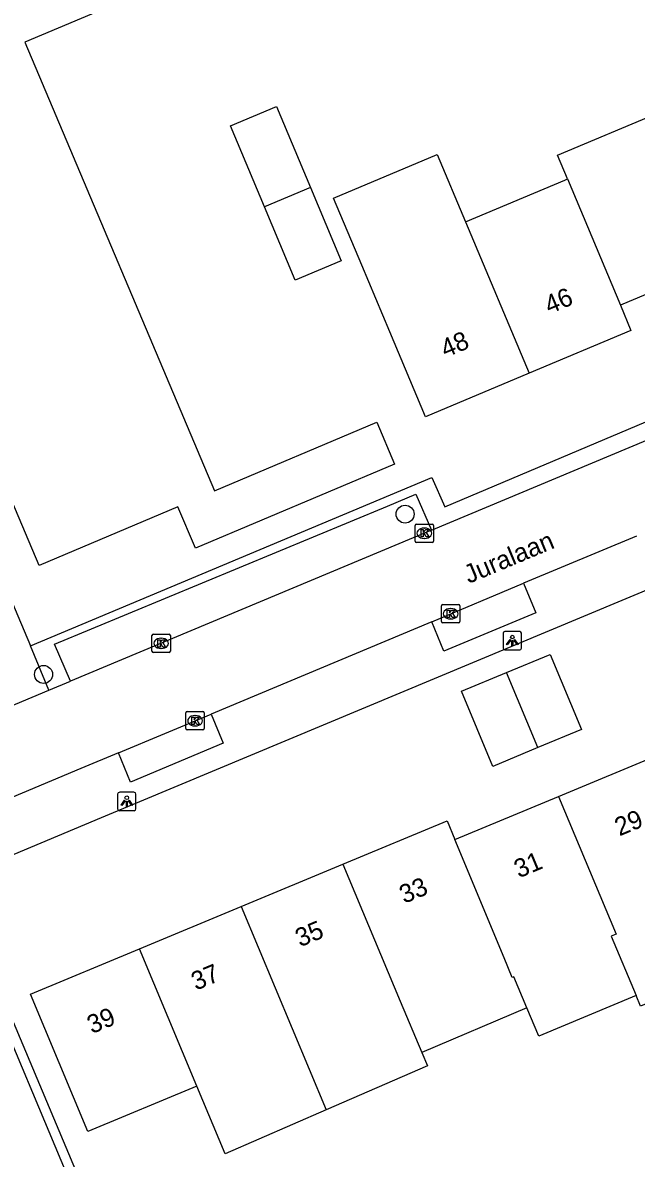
# Model space of a CAD drawing. Extents: x 157767 to 159171, y 387842 to 389425.
# Drawn here: x 158884.5 to 158917.8, y 388308.2 to 388369.9 of the extents above; entities that cross this region are included whole.
import ezdxf

# ---------------------------------------------------------------- set-up
doc = ezdxf.new("R2010")
doc.units = 0
for name, color, linetype in [('IMGEO_Boom', 7, 'Continuous'), ('IMGEO_Kolk', 7, 'Continuous'), ('IMGEO_Lichtpunt', 7, 'Continuous'), ('IMGEO_Openbare_ruimte_label', 7, 'Continuous'), ('IMGEO_Pand', 7, 'Continuous'), ('IMGEO_Pand_nummerreeks', 7, 'Continuous'), ('IMGEO_Rijbaan_lokaal_open', 7, 'Continuous'), ('IMGEO_Voetpad_open', 7, 'Continuous')]:
    doc.layers.add(name, color=color, linetype=linetype)

msp = doc.modelspace()

# ---------------------------------------------------------------- linework, layer by layer
at = {"layer": 'IMGEO_Boom'}
for centre in [(158905.24, 388343.225), (158885.605, 388334.514)]:
    msp.add_circle(centre, 0.489, dxfattribs=at)
at = {"layer": 'IMGEO_Kolk'}
for p, q in [((158905.859, 388342.686), (158906.711, 388342.686)), ((158905.784, 388341.76), (158905.784, 388342.612)), ((158906.272, 388342.466), (158906.297, 388342.466)), ((158906.785, 388342.612), (158906.785, 388341.76)), ((158906.711, 388341.686), (158905.859, 388341.686)), ((158906.295, 388341.906), (158906.27, 388341.906)), ((158907.21, 388337.387), (158907.21, 388338.239)), ((158907.285, 388338.313), (158908.137, 388338.313)), ((158907.698, 388338.093), (158907.723, 388338.093)), ((158908.211, 388338.239), (158908.211, 388337.387)), ((158908.137, 388337.313), (158907.285, 388337.313)), ((158907.721, 388337.533), (158907.696, 388337.533)), ((158891.49, 388335.779), (158891.49, 388336.631)), ((158891.565, 388336.705), (158892.417, 388336.705)), ((158891.978, 388336.485), (158892.003, 388336.485)), ((158892.491, 388336.631), (158892.491, 388335.779)), ((158892.001, 388335.925), (158891.976, 388335.925)), ((158892.417, 388335.705), (158891.565, 388335.705)), ((158893.334, 388331.574), (158893.334, 388332.426)), ((158893.409, 388332.5), (158894.261, 388332.5)), ((158893.822, 388332.28), (158893.847, 388332.28)), ((158894.335, 388332.426), (158894.335, 388331.574)), ((158893.845, 388331.72), (158893.82, 388331.72)), ((158894.261, 388331.5), (158893.409, 388331.5))]:
    msp.add_line(p, q, dxfattribs=at)
for points in [[(158905.859, 388342.686), (158906.711, 388342.686)], [(158905.784, 388341.76), (158905.784, 388342.612)], [(158906.105, 388342.386), (158906.228, 388342.386), (158906.228, 388342.235), (158906.358, 388342.386), (158906.522, 388342.386), (158906.376, 388342.235), (158906.529, 388341.986), (158906.377, 388341.986), (158906.292, 388342.15), (158906.228, 388342.083), (158906.228, 388341.986), (158906.105, 388341.986), (158906.105, 388342.386)], [(158906.785, 388342.612), (158906.785, 388341.76)], [(158906.711, 388341.686), (158905.859, 388341.686)], [(158907.21, 388337.387), (158907.21, 388338.239)], [(158907.285, 388338.313), (158908.137, 388338.313)], [(158907.531, 388338.013), (158907.654, 388338.013), (158907.654, 388337.862), (158907.784, 388338.013), (158907.948, 388338.013), (158907.802, 388337.862), (158907.955, 388337.613), (158907.803, 388337.613), (158907.718, 388337.777), (158907.654, 388337.71), (158907.654, 388337.613), (158907.531, 388337.613), (158907.531, 388338.013)], [(158908.211, 388338.239), (158908.211, 388337.387)], [(158908.137, 388337.313), (158907.285, 388337.313)], [(158891.49, 388335.779), (158891.49, 388336.631)], [(158891.565, 388336.705), (158892.417, 388336.705)], [(158892.491, 388336.631), (158892.491, 388335.779)], [(158891.811, 388336.405), (158891.934, 388336.405), (158891.934, 388336.254), (158892.064, 388336.405), (158892.228, 388336.405), (158892.082, 388336.254), (158892.235, 388336.005), (158892.083, 388336.005), (158891.998, 388336.169), (158891.934, 388336.102), (158891.934, 388336.005), (158891.811, 388336.005), (158891.811, 388336.405)], [(158892.417, 388335.705), (158891.565, 388335.705)], [(158893.334, 388331.574), (158893.334, 388332.426)], [(158893.409, 388332.5), (158894.261, 388332.5)], [(158893.655, 388332.2), (158893.778, 388332.2), (158893.778, 388332.049), (158893.908, 388332.2), (158894.072, 388332.2), (158893.926, 388332.049), (158894.079, 388331.8), (158893.927, 388331.8), (158893.842, 388331.964), (158893.778, 388331.897), (158893.778, 388331.8), (158893.655, 388331.8), (158893.655, 388332.2)], [(158894.335, 388332.426), (158894.335, 388331.574)], [(158894.261, 388331.5), (158893.409, 388331.5)]]:
    msp.add_lwpolyline(points, dxfattribs=at)
for centre, start, end in [((158905.861, 388342.61), 91.55205, 178.44795), ((158905.861, 388342.61), 91.55205, 178.44795), ((158906.709, 388342.61), 1.55205, 88.44795), ((158906.709, 388342.61), 1.55205, 88.44795), ((158905.861, 388341.762), 181.55205, 268.44795), ((158905.861, 388341.762), 181.55205, 268.44795), ((158906.709, 388341.762), 271.55205, 358.44795), ((158906.709, 388341.762), 271.55205, 358.44795), ((158907.287, 388338.237), 91.55205, 178.44795), ((158907.287, 388338.237), 91.55205, 178.44795), ((158908.135, 388338.237), 1.55205, 88.44795), ((158908.135, 388338.237), 1.55205, 88.44795), ((158907.287, 388337.389), 181.55205, 268.44795), ((158907.287, 388337.389), 181.55205, 268.44795), ((158908.135, 388337.389), 271.55205, 358.44795), ((158908.135, 388337.389), 271.55205, 358.44795), ((158891.567, 388336.629), 91.55205, 178.44795), ((158891.567, 388336.629), 91.55205, 178.44795), ((158892.415, 388336.629), 1.55205, 88.44795), ((158892.415, 388336.629), 1.55205, 88.44795), ((158891.567, 388335.781), 181.55205, 268.44795), ((158891.567, 388335.781), 181.55205, 268.44795), ((158892.415, 388335.781), 271.55205, 358.44795), ((158892.415, 388335.781), 271.55205, 358.44795), ((158893.411, 388332.424), 91.55205, 178.44795), ((158893.411, 388332.424), 91.55205, 178.44795), ((158894.259, 388332.424), 1.55205, 88.44795), ((158894.259, 388332.424), 1.55205, 88.44795), ((158893.411, 388331.576), 181.55205, 268.44795), ((158893.411, 388331.576), 181.55205, 268.44795), ((158894.259, 388331.576), 271.55205, 358.44795), ((158894.259, 388331.576), 271.55205, 358.44795)]:
    msp.add_arc(centre, 0.0765, start, end, dxfattribs=at)
for centre, major_axis, ratio, start_param, end_param in [((158906.271, 388342.186), (-0.387, 0.002), 0.722429, 4.712389, 7.853982), ((158906.296, 388342.186), (-0.39, 0.002), 0.717154, 1.570796, 4.712389), ((158907.697, 388337.813), (-0.387, 0.002), 0.722429, 4.712389, 7.853982), ((158907.722, 388337.813), (-0.39, 0.002), 0.717154, 1.570796, 4.712389), ((158891.977, 388336.205), (-0.387, 0.002), 0.722429, 4.712389, 7.853982), ((158892.002, 388336.205), (-0.39, 0.002), 0.717154, 1.570796, 4.712389), ((158893.821, 388332), (-0.387, 0.002), 0.722429, 4.712389, 7.853982), ((158893.846, 388332), (-0.39, 0.002), 0.717154, 1.570796, 4.712389)]:
    msp.add_ellipse(centre, major_axis=major_axis, ratio=ratio, start_param=start_param, end_param=end_param, dxfattribs=at)
at = {"layer": 'IMGEO_Lichtpunt'}
for p, q in [((158910.562, 388336.75), (158910.562, 388335.943)), ((158910.562, 388336.75), (158910.562, 388335.943)), ((158911.464, 388336.845), (158910.656, 388336.845)), ((158911.464, 388336.845), (158910.656, 388336.845)), ((158911.558, 388335.943), (158911.558, 388336.75)), ((158911.558, 388335.943), (158911.558, 388336.75)), ((158910.656, 388335.849), (158911.464, 388335.849)), ((158910.656, 388335.849), (158911.464, 388335.849)), ((158889.626, 388328.015), (158889.626, 388327.208)), ((158889.626, 388328.015), (158889.626, 388327.208)), ((158890.528, 388328.11), (158889.72, 388328.11)), ((158890.528, 388328.11), (158889.72, 388328.11)), ((158890.622, 388327.208), (158890.622, 388328.015)), ((158890.622, 388327.208), (158890.622, 388328.015)), ((158889.72, 388327.114), (158890.528, 388327.114)), ((158889.72, 388327.114), (158890.528, 388327.114))]:
    msp.add_line(p, q, dxfattribs=at)
for points in [[(158910.936, 388336.414), (158910.975, 388336.386), (158910.787, 388336.124), (158910.749, 388336.151), (158910.936, 388336.414)], [(158911.038, 388336.366), (158911.085, 388336.366), (158911.085, 388336.044), (158911.038, 388336.044), (158911.038, 388336.366)], [(158911.148, 388336.386), (158911.186, 388336.413), (158911.373, 388336.151), (158911.334, 388336.123), (158911.148, 388336.386)], [(158890, 388327.679), (158890.039, 388327.651), (158889.851, 388327.389), (158889.813, 388327.416), (158890, 388327.679)], [(158890.102, 388327.631), (158890.149, 388327.631), (158890.149, 388327.309), (158890.102, 388327.309), (158890.102, 388327.631)], [(158890.212, 388327.651), (158890.25, 388327.678), (158890.437, 388327.416), (158890.398, 388327.388), (158890.212, 388327.651)]]:
    msp.add_lwpolyline(points, dxfattribs=at)
for centre in [(158911.061, 388336.548), (158890.125, 388327.813)]:
    msp.add_circle(centre, 0.0994, dxfattribs=at)
for centre, start, end in [((158910.656, 388336.75), 90, 180), ((158910.656, 388336.75), 90, 180), ((158911.464, 388336.75), 0, 90), ((158911.464, 388336.75), 0, 90), ((158910.656, 388335.943), 180, 270), ((158910.656, 388335.943), 180, 270), ((158911.464, 388335.943), 270, 0), ((158911.464, 388335.943), 270, 360), ((158889.72, 388328.015), 90, 180), ((158889.72, 388328.015), 90, 180), ((158890.528, 388328.015), 0, 90), ((158890.528, 388328.015), 0, 90), ((158889.72, 388327.208), 180, 270), ((158889.72, 388327.208), 180, 270), ((158890.528, 388327.208), 270, 0), ((158890.528, 388327.208), 270, 360)]:
    msp.add_arc(centre, 0.0946, start, end, dxfattribs=at)
at = {"layer": 'IMGEO_Pand'}
for points in [[(158884.156, 388371.409), (158892.445, 388374.91), (158893.417, 388372.607), (158884.594, 388368.881), (158894.893, 388344.493), (158903.706, 388348.215), (158904.663, 388345.949), (158893.85, 388341.383), (158892.902, 388343.626), (158885.364, 388340.443), (158883.881, 388343.954), (158882.795, 388343.494), (158875.426, 388360.972)], [(158897.603, 388359.922), (158895.754, 388364.323), (158898.248, 388365.371), (158900.097, 388360.97)], [(158914.05, 388361.438), (158913.507, 388362.731), (158919.033, 388365.053)], [(158911.978, 388350.887), (158906.343, 388348.52), (158904.406, 388353.13), (158902.886, 388356.748), (158901.35, 388360.403), (158906.988, 388362.771), (158908.523, 388359.116)], [(158908.523, 388359.116), (158913.91, 388361.379), (158914.05, 388361.438)], [(158914.05, 388361.438), (158916.93, 388354.579)], [(158900.097, 388360.97), (158901.768, 388356.993), (158899.274, 388355.945), (158897.603, 388359.922)], [(158900.097, 388360.97), (158897.603, 388359.922)], [(158908.523, 388359.116), (158911.978, 388350.887)], [(158922.456, 388356.901), (158917.057, 388354.633), (158916.93, 388354.579)], [(158916.93, 388354.579), (158917.505, 388353.209), (158911.978, 388350.887)], [(158910.743, 388334.619), (158913.112, 388335.607), (158914.816, 388331.524), (158912.452, 388330.538)], [(158912.452, 388330.538), (158910.01, 388329.519), (158908.306, 388333.602), (158910.743, 388334.619)], [(158912.452, 388330.538), (158910.743, 388334.619)], [(158913.563, 388327.883), (158919.09, 388330.189)], [(158907.943, 388325.538), (158913.563, 388327.883)], [(158913.563, 388327.883), (158916.696, 388320.401), (158916.437, 388320.293), (158917.785, 388317.063)], [(158901.859, 388324.21), (158907.514, 388326.569), (158907.943, 388325.538)], [(158911.852, 388316.403), (158911.149, 388318.086), (158911.057, 388318.048), (158910.615, 388319.111), (158907.943, 388325.538)], [(158896.335, 388321.905), (158901.859, 388324.21)], [(158901.859, 388324.21), (158904.969, 388316.755), (158906.154, 388313.974)], [(158890.809, 388319.6), (158896.335, 388321.905)], [(158896.335, 388321.905), (158900.951, 388310.849)], [(158893.925, 388312.148), (158888.012, 388309.681), (158884.902, 388317.135), (158890.809, 388319.6)], [(158893.925, 388312.148), (158890.809, 388319.6)], [(158923.816, 388318.9), (158918.027, 388316.484), (158917.785, 388317.063)], [(158917.785, 388317.063), (158912.497, 388314.857), (158911.852, 388316.403)], [(158911.852, 388316.403), (158906.154, 388313.974)], [(158906.154, 388313.974), (158906.462, 388313.252), (158900.951, 388310.849)], [(158900.951, 388310.849), (158895.468, 388308.458), (158893.925, 388312.148)]]:
    msp.add_lwpolyline(points, dxfattribs=at)
at = {"layer": 'IMGEO_Rijbaan_lokaal_open'}
for points in [[(158906.669, 388342.353), (158933.898, 388353.747)], [(158906.669, 388342.353), (158887.068, 388334.151)], [(158917.799, 388342.034), (158911.675, 388339.47)], [(158906.686, 388337.381), (158911.675, 388339.47)], [(158906.686, 388337.381), (158894.704, 388332.364)], [(158885.885, 388333.656), (158887.068, 388334.151)], [(158876.988, 388332.381), (158879.529, 388330.996), (158885.885, 388333.656)], [(158889.672, 388330.256), (158894.704, 388332.364)], [(158889.672, 388330.256), (158887.633, 388329.402), (158879.641, 388326.056)]]:
    msp.add_lwpolyline(points, dxfattribs=at)
at = {"layer": 'IMGEO_Voetpad_open'}
for points in [[(158874.528, 388360.59), (158878.652, 388350.839), (158884.896, 388336.062)], [(158884.896, 388336.062), (158906.695, 388345.22), (158907.404, 388343.63), (158936.033, 388355.736), (158935.63, 388357.041), (158937.782, 388357.912)], [(158937.383, 388347.046), (158888.736, 388326.717), (158880.705, 388323.361)], [(158887.068, 388334.151), (158886.206, 388336.153), (158904.275, 388343.658), (158905.355, 388344.107), (158905.829, 388344.304), (158906.669, 388342.353)], [(158911.675, 388339.47), (158912.342, 388337.867), (158907.349, 388335.789), (158906.686, 388337.381)], [(158885.885, 388333.656), (158884.896, 388336.062)], [(158894.704, 388332.364), (158895.363, 388330.78), (158890.333, 388328.669), (158889.672, 388330.256)], [(158880.218, 388323.17), (158892.189, 388294.632), (158890.42, 388293.888)], [(158880.705, 388323.361), (158893.823, 388292.144)]]:
    msp.add_lwpolyline(points, dxfattribs=at)

# ---------------------------------------------------------------- texts
at = {"layer": 'IMGEO_Openbare_ruimte_label'}
msp.add_text('Juralaan', height=1, rotation=22.6419, dxfattribs=at).set_placement((158908.692, 388339.436))
at = {"layer": 'IMGEO_Pand_nummerreeks'}
for s, rotation, p in [('46', 22.78653, (158913.072, 388354.081)), ('48', 22.78653, (158907.43, 388351.71)), ('29', 22.64329, (158916.879, 388325.712)), ('31', 22.64329, (158911.415, 388323.433)), ('33', 22.64329, (158905.188, 388322.044)), ('35', 22.64329, (158899.535, 388319.686)), ('37', 22.64603, (158893.882, 388317.327)), ('39', 22.64603, (158888.229, 388314.969))]:
    msp.add_text(s, height=1, rotation=rotation, dxfattribs=at).set_placement(p)

doc.saveas('drawing.dxf')
